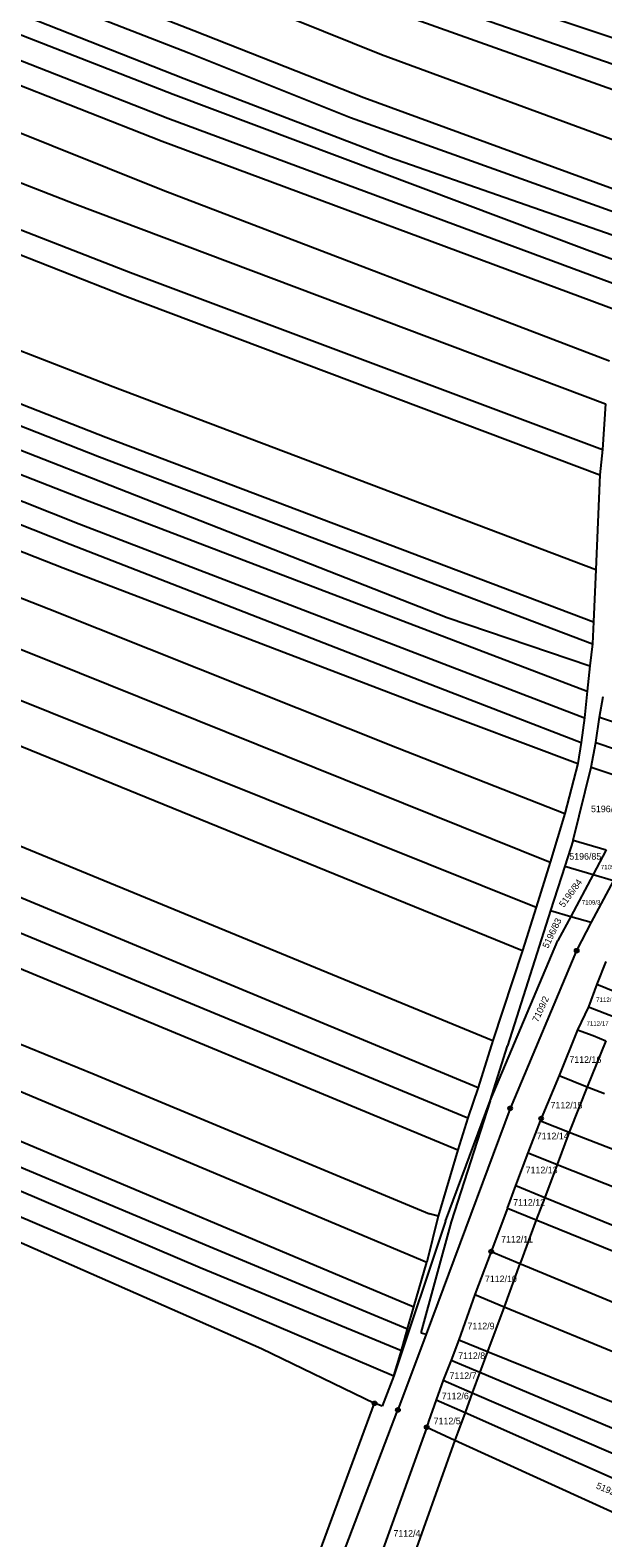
# Model space of a CAD drawing. Extents: x -593183 to -588034, y -1130415 to -1124994.
# Drawn here: x -591228.6 to -591081.2, y -1127451.3 to -1127063.4 of the extents above; entities that cross this region are included whole.
import ezdxf

# ---------------------------------------------------------------- set-up
doc = ezdxf.new("R2010")
doc.units = 0
for name, color, linetype in [('Vrstva 1', 7, 'Continuous'), ('Vrstva 18', 7, 'Continuous'), ('Vrstva 24', 7, 'Continuous')]:
    doc.layers.add(name, color=color, linetype=linetype)

msp = doc.modelspace()

# ---------------------------------------------------------------- linework, layer by layer
at = {"layer": 'Vrstva 1'}
for p, q in [((-591335.16, -1127005.45), (-591186.4, -1127063.46)), ((-591337.81, -1127010.81), (-591187.74, -1127069.21)), ((-591340.45, -1127016.06), (-591188.92, -1127075.84)), ((-591341.49, -1127021.58), (-591191.73, -1127079.85)), ((-591339.03, -1127028.79), (-591193.12, -1127086.03)), ((-591343.24, -1127033.42), (-591194.62, -1127091.97)), ((-591344.95, -1127044.44), (-591194.29, -1127104.51)), ((-591183.65, -1127051.29), (-591138.16, -1127069.66)), ((-591130.17, -1127048.09), (-591065.92, -1127069.55)), ((-591132.22, -1127053.45), (-591060.81, -1127078.34)), ((-591347.08, -1127057.47), (-591217.08, -1127108.1)), ((-591134.27, -1127058.81), (-591063.22, -1127084.16)), ((-591186.4, -1127063.46), (-591142.71, -1127080.69)), ((-591356.62, -1127065.97), (-591202.72, -1127125.7)), ((-591187.74, -1127069.21), (-591146.16, -1127085.87)), ((-591138.16, -1127069.66), (-591067.96, -1127095.43)), ((-591358.24, -1127071.33), (-591204.21, -1127131.73)), ((-591188.92, -1127075.84), (-591136.08, -1127096.03)), ((-591191.73, -1127079.85), (-591085.21, -1127119.87)), ((-591142.71, -1127080.69), (-591070.76, -1127107.01)), ((-591193.12, -1127086.03), (-591076.3, -1127129.38)), ((-591146.16, -1127085.87), (-591072.22, -1127112.31)), ((-591365.9, -1127093.28), (-591207.32, -1127155.09)), ((-591194.62, -1127091.97), (-591077.33, -1127135.49)), ((-591136.08, -1127096.03), (-591073.13, -1127117.98)), ((-591368.87, -1127105.63), (-591209.05, -1127168.07)), ((-591194.29, -1127104.51), (-591079.45, -1127148.49)), ((-591217.08, -1127108.1), (-591080.49, -1127159.49)), ((-591371.63, -1127110.11), (-591210.71, -1127173.13)), ((-591374.28, -1127115.41), (-591212.81, -1127178.6)), ((-591374.62, -1127121.65), (-591214.45, -1127184.17)), ((-591085.21, -1127119.87), (-591074.96, -1127123.72)), ((-591376.54, -1127126.28), (-591215.98, -1127190.41)), ((-591202.72, -1127125.7), (-591081.31, -1127171.31)), ((-591379.72, -1127131.95), (-591218.22, -1127195.66)), ((-591204.21, -1127131.73), (-591081.94, -1127177.78)), ((-591381.87, -1127137.77), (-591220.07, -1127201.76)), ((-591385.38, -1127148.6), (-591223.77, -1127212.32)), ((-591207.32, -1127155.09), (-591083, -1127202.15)), ((-591389.08, -1127159.85), (-591223.34, -1127225.73)), ((-591080.49, -1127159.49), (-591081.31, -1127171.31)), ((-591209.05, -1127168.07), (-591083.59, -1127215.59)), ((-591392.16, -1127171.13), (-591098.38, -1127289.07)), ((-591081.31, -1127171.31), (-591081.94, -1127177.78)), ((-591210.71, -1127173.13), (-591083.9, -1127221.32)), ((-591212.81, -1127178.6), (-591121.25, -1127214.49)), ((-591081.94, -1127177.78), (-591083, -1127202.15)), ((-591214.45, -1127184.17), (-591085.27, -1127233.44)), ((-591215.98, -1127190.41), (-591085.89, -1127240.31)), ((-591218.22, -1127195.66), (-591126.77, -1127231.22)), ((-591220.07, -1127201.76), (-591128.73, -1127236.68)), ((-591083, -1127202.15), (-591083.59, -1127215.59)), ((-591223.77, -1127212.32), (-591134, -1127248.09)), ((-591121.25, -1127214.49), (-591084.55, -1127226.96)), ((-591083.59, -1127215.59), (-591083.9, -1127221.32)), ((-591083.9, -1127221.32), (-591084.55, -1127226.96)), ((-591223.34, -1127225.73), (-591094.79, -1127277.51)), ((-591084.55, -1127226.96), (-591085.27, -1127233.44)), ((-591126.77, -1127231.22), (-591086.79, -1127246.71)), ((-591085.27, -1127233.44), (-591085.89, -1127240.31)), ((-591128.73, -1127236.68), (-591087.66, -1127252.05)), ((-591082.04, -1127240.16), (-591081.09, -1127234.8)), ((-591085.89, -1127240.31), (-591086.79, -1127246.71)), ((-591083.01, -1127246.64), (-591082.04, -1127240.16)), ((-591082.04, -1127240.16), (-591067.48, -1127245.08)), ((-591235.31, -1127245.82), (-591101.84, -1127300.19)), ((-591134, -1127248.09), (-591091, -1127264.96)), ((-591086.79, -1127246.71), (-591087.66, -1127252.05)), ((-591084.18, -1127253.02), (-591083.01, -1127246.64)), ((-591083.01, -1127246.64), (-591066.56, -1127252.25)), ((-591087.66, -1127252.05), (-591091, -1127264.96)), ((-591088.86, -1127271.84), (-591084.18, -1127253.02)), ((-591084.18, -1127253.02), (-591069.93, -1127257.81)), ((-591091, -1127264.96), (-591094.79, -1127277.51)), ((-591241.63, -1127269.02), (-591109.49, -1127323.32)), ((-591088.86, -1127271.84), (-591090.99, -1127278.51)), ((-591088.86, -1127271.84), (-591080.31, -1127274.26)), ((-591080.31, -1127274.26), (-591083.7, -1127280.62)), ((-591248.2, -1127279.39), (-591113.29, -1127335.48)), ((-591094.79, -1127277.51), (-591098.38, -1127289.07)), ((-591090.99, -1127278.51), (-591094.65, -1127289.94)), ((-591090.99, -1127278.51), (-591083.7, -1127280.62)), ((-591083.7, -1127280.62), (-591089.46, -1127291.41)), ((-591083.7, -1127280.62), (-591078.43, -1127282.15)), ((-591078.43, -1127282.15), (-591084.19, -1127292.9)), ((-591251.31, -1127287.29), (-591115.92, -1127343.26)), ((-591094.65, -1127289.94), (-591105.77, -1127324.71)), ((-591098.38, -1127289.07), (-591101.84, -1127300.19)), ((-591094.65, -1127289.94), (-591089.46, -1127291.41)), ((-591089.46, -1127291.41), (-591092.79, -1127297.65)), ((-591089.46, -1127291.41), (-591084.19, -1127292.9)), ((-591254.95, -1127294.99), (-591118.48, -1127351.48)), ((-591084.19, -1127292.9), (-591087.94, -1127300.24)), ((-591110.19, -1127338.9), (-591092.79, -1127297.65)), ((-591101.84, -1127300.19), (-591109.49, -1127323.32)), ((-591087.94, -1127300.24), (-591105.04, -1127340.82)), ((-591080.39, -1127303.06), (-591082.78, -1127308.86)), ((-591082.78, -1127308.86), (-591084.9, -1127314.7)), ((-591082.78, -1127308.86), (-591075.81, -1127311.7)), ((-591259.22, -1127312.82), (-591212.1, -1127332.01)), ((-591084.9, -1127314.7), (-591087.69, -1127320.58)), ((-591084.9, -1127314.7), (-591078.07, -1127317.38)), ((-591263.07, -1127322.98), (-591126.48, -1127380.37)), ((-591109.49, -1127323.32), (-591113.29, -1127335.48)), ((-591087.69, -1127320.58), (-591092.47, -1127332.4)), ((-591087.69, -1127320.58), (-591083.73, -1127322.07)), ((-591080.47, -1127323.4), (-591085.21, -1127335.28)), ((-591083.73, -1127322.07), (-591080.47, -1127323.4)), ((-591110.19, -1127338.9), (-591105.77, -1127324.71)), ((-591266.96, -1127334.1), (-591129.85, -1127391.91)), ((-591212.1, -1127332.01), (-591125.79, -1127367.95)), ((-591092.47, -1127332.4), (-591097.06, -1127343.43)), ((-591092.47, -1127332.4), (-591085.21, -1127335.28)), ((-591272.52, -1127338.47), (-591182.56, -1127376.28)), ((-591121.71, -1127369.84), (-591110.19, -1127338.9)), ((-591110.19, -1127338.9), (-591120.19, -1127370.04)), ((-591113.29, -1127335.48), (-591115.92, -1127343.26)), ((-591085.21, -1127335.28), (-591089.67, -1127346.48)), ((-591085.21, -1127335.28), (-591080.78, -1127337.03)), ((-591105.04, -1127340.82), (-591116.56, -1127371.76)), ((-591274.6, -1127343.48), (-591184.85, -1127381.78)), ((-591115.92, -1127343.26), (-591118.48, -1127351.48)), ((-591100.41, -1127352.25), (-591097.26, -1127344.07)), ((-591097.06, -1127343.43), (-591097.26, -1127344.07)), ((-591097.26, -1127344.07), (-591089.84, -1127346.94)), ((-591089.67, -1127346.48), (-591089.84, -1127346.94)), ((-591276.72, -1127349.3), (-591135.01, -1127409.61)), ((-591089.84, -1127346.94), (-591092.95, -1127355.23)), ((-591089.84, -1127346.94), (-591044.74, -1127364.38)), ((-591118.48, -1127351.48), (-591123.57, -1127368.53)), ((-591103.57, -1127360.69), (-591100.41, -1127352.25)), ((-591100.41, -1127352.25), (-591092.95, -1127355.23)), ((-591092.95, -1127355.23), (-591096.15, -1127363.74)), ((-591092.95, -1127355.23), (-591049.14, -1127372.71)), ((-591105.72, -1127366.53), (-591103.57, -1127360.69)), ((-591103.57, -1127360.69), (-591096.15, -1127363.74)), ((-591096.15, -1127363.74), (-591098.32, -1127369.52)), ((-591096.15, -1127363.74), (-591052.79, -1127381.55)), ((-591121.71, -1127369.84), (-591135.01, -1127409.61)), ((-591123.57, -1127368.53), (-591126.48, -1127380.37)), ((-591123.57, -1127368.53), (-591125.79, -1127367.95)), ((-591105.72, -1127366.53), (-591109.92, -1127377.65)), ((-591105.72, -1127366.53), (-591098.32, -1127369.52)), ((-591098.32, -1127369.52), (-591102.43, -1127380.46)), ((-591098.32, -1127369.52), (-591055.14, -1127387.07)), ((-591120.19, -1127370.04), (-591128.06, -1127398.6)), ((-591116.56, -1127371.76), (-591126.69, -1127398.96)), ((-591231.56, -1127375.09), (-591169, -1127402.57)), ((-591182.56, -1127376.28), (-591131.43, -1127397.57)), ((-591109.92, -1127377.65), (-591114.14, -1127388.75)), ((-591109.92, -1127377.65), (-591102.53, -1127380.73)), ((-591129.85, -1127391.91), (-591126.48, -1127380.37)), ((-591102.53, -1127380.73), (-591106.63, -1127391.85)), ((-591102.43, -1127380.46), (-591102.53, -1127380.73)), ((-591102.53, -1127380.73), (-591058.05, -1127399.25)), ((-591184.85, -1127381.78), (-591133, -1127403.15)), ((-591114.14, -1127388.75), (-591118.26, -1127400.38)), ((-591114.14, -1127388.75), (-591106.63, -1127391.85)), ((-591131.43, -1127397.57), (-591129.85, -1127391.91)), ((-591106.63, -1127391.85), (-591110.87, -1127403.36)), ((-591106.63, -1127391.85), (-591065.42, -1127408.84)), ((-591126.69, -1127398.96), (-591133.93, -1127418.42)), ((-591133, -1127403.15), (-591131.43, -1127397.57)), ((-591128.06, -1127398.6), (-591126.69, -1127398.96)), ((-591118.26, -1127400.38), (-591120.26, -1127405.59)), ((-591118.26, -1127400.38), (-591110.87, -1127403.36)), ((-591169, -1127402.57), (-591139.93, -1127416.71)), ((-591135.01, -1127409.61), (-591133, -1127403.15)), ((-591110.87, -1127403.36), (-591112.84, -1127408.72)), ((-591110.87, -1127403.36), (-591070.27, -1127419.76)), ((-591120.26, -1127405.59), (-591122.26, -1127410.79)), ((-591120.26, -1127405.59), (-591112.84, -1127408.72)), ((-591112.84, -1127408.72), (-591114.79, -1127414.01)), ((-591112.84, -1127408.72), (-591028.01, -1127444.55)), ((-591135.01, -1127409.61), (-591137.96, -1127417.42)), ((-591122.26, -1127410.79), (-591124.07, -1127415.79)), ((-591122.26, -1127410.79), (-591114.79, -1127414.01)), ((-591124.07, -1127415.79), (-591126.05, -1127421.41)), ((-591124.07, -1127415.79), (-591116.66, -1127419.07)), ((-591114.79, -1127414.01), (-591116.66, -1127419.07)), ((-591114.79, -1127414.01), (-591032.62, -1127449.39)), ((-591164.41, -1127498.25), (-591133.93, -1127418.42)), ((-591163.34, -1127479.81), (-591139.93, -1127416.71)), ((-591137.96, -1127417.42), (-591139.93, -1127416.71)), ((-591116.66, -1127419.07), (-591118.54, -1127424.18)), ((-591116.66, -1127419.07), (-591037.76, -1127454.04)), ((-591126.53, -1127422.87), (-591139.67, -1127459.58)), ((-591126.05, -1127421.41), (-591126.53, -1127422.87)), ((-591126.53, -1127422.87), (-591119.26, -1127426.19)), ((-591118.54, -1127424.18), (-591119.26, -1127426.19)), ((-591119.26, -1127426.19), (-591132.14, -1127462.27)), ((-591119.26, -1127426.19), (-591070.74, -1127448.35))]:
    msp.add_line(p, q, dxfattribs=at)
at = {"layer": 'Vrstva 24'}
for centre, radius in [((-591087.94, -1127300.24), 0.5), ((-591087.94, -1127300.24), 0.0327), ((-591105.04, -1127340.82), 0.5), ((-591105.04, -1127340.82), 0.0327), ((-591097.06, -1127343.43), 0.5), ((-591097.06, -1127343.43), 0.0327), ((-591109.92, -1127377.65), 0.5), ((-591109.92, -1127377.65), 0.0327), ((-591139.93, -1127416.71), 0.5), ((-591139.93, -1127416.71), 0.0327), ((-591133.93, -1127418.42), 0.5), ((-591133.93, -1127418.42), 0.0327), ((-591126.53, -1127422.87), 0.5), ((-591126.53, -1127422.87), 0.0327)]:
    msp.add_circle(centre, radius, dxfattribs=at)

# ---------------------------------------------------------------- texts
at = {"layer": 'Vrstva 18'}
for s, height, p in [('5196/86', 1.7, (-591084.25, -1127264.61)), ('5196/85', 1.7, (-591089.83, -1127276.83)), ('7109/4', 1.14, (-591081.72, -1127279.3)), ('7109/3', 1.14, (-591086.63, -1127288.38)), ('7112/18', 1.14, (-591082.92, -1127313.43)), ('7112/17', 1.14, (-591085.4, -1127319.53)), ('7112/16', 1.7, (-591089.81, -1127329.11)), ('7112/15', 1.7, (-591094.65, -1127340.85)), ('7112/14', 1.7, (-591098.21, -1127348.78)), ('7112/13', 1.7, (-591101.06, -1127357.52)), ('7112/12', 1.7, (-591104.29, -1127365.88)), ('7112/11', 1.7, (-591107.37, -1127375.34)), ('7112/10', 1.7, (-591111.54, -1127385.54)), ('7112/9', 1.7, (-591116.01, -1127397.67)), ('7112/8', 1.7, (-591118.43, -1127405.32)), ('7112/7', 1.7, (-591120.65, -1127410.45)), ('7112/6', 1.7, (-591122.65, -1127415.67)), ('7112/5', 1.7, (-591124.73, -1127422.1)), ('7112/4', 1.7, (-591135.09, -1127451.05))]:
    msp.add_text(s, height=height, dxfattribs=at).set_placement(p)
for s, rotation, p in [('5196/84', 53.7632, (-591091.26, -1127289.26)), ('5196/83', 64.3389, (-591095.32, -1127299.79)), ('7109/2', 65.0657, (-591097.91, -1127318.77)), ('5192/22', 337.3909, (-591083.07, -1127438.57))]:
    msp.add_text(s, height=1.7, rotation=rotation, dxfattribs=at).set_placement(p)

doc.saveas('drawing.dxf')
